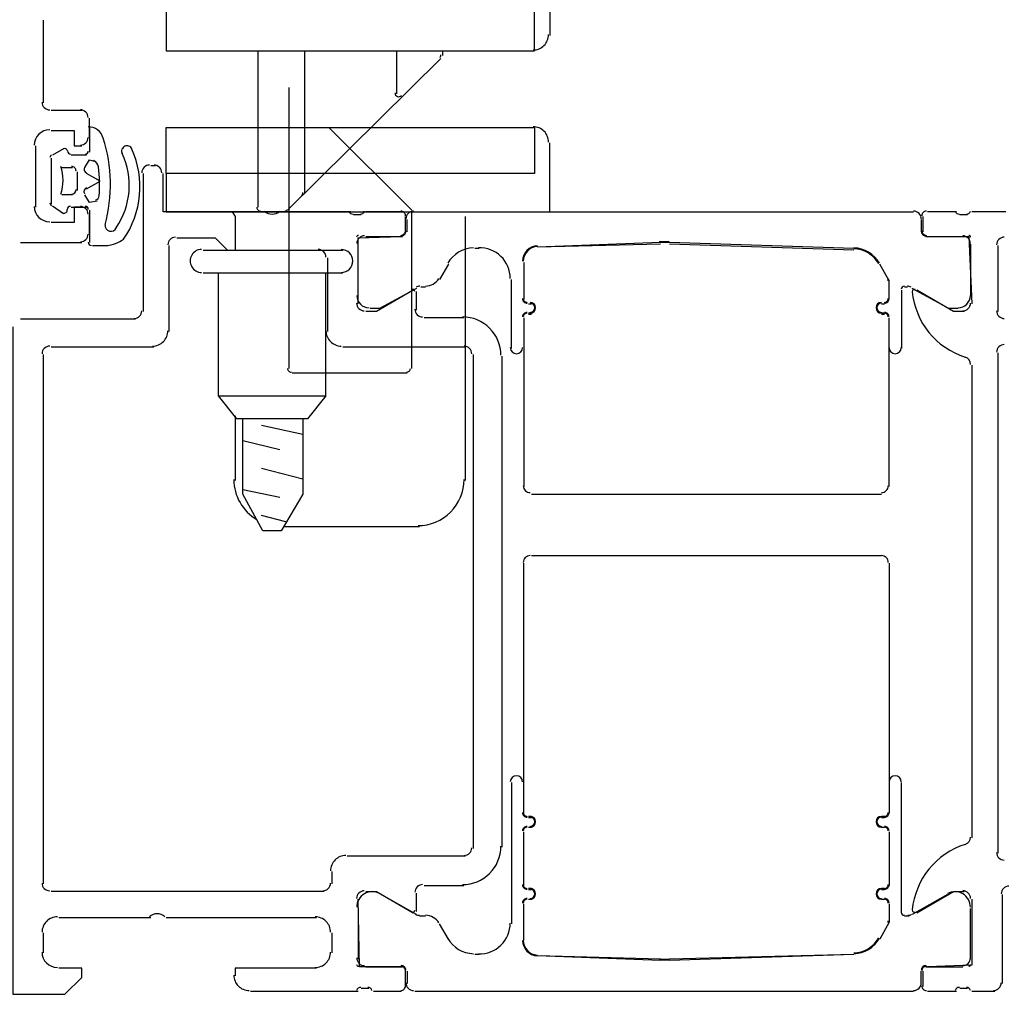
# Model space of a CAD drawing. Extents: x 2 to 87, y -108 to 11.
# Tile 338 of 352: x 49.7621 to 49.8262, y -12.3461 to -12.2826. Entities that reach past the tile are written whole.
import ezdxf

# ---------------------------------------------------------------- set-up
doc = ezdxf.new("R2010")
doc.units = 0
doc.header["$MEASUREMENT"] = 0
doc.layers.add('32', color=7, linetype='CONTINUOUS')
doc.layers.add('8', color=7, linetype='CONTINUOUS')

msp = doc.modelspace()

# ---------------------------------------------------------------- linework, layer by layer
at = {"layer": '32', "color": 62, "linetype": 'Continuous'}
for p, q in [((49.76359999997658, -12.28800000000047), (49.76359999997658, -12.28260000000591)), ((49.78659999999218, -12.2846000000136), (49.78659999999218, -12.28740000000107)), ((49.78959999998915, -12.2846000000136), (49.78959999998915, -12.28489999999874)), ((49.7894999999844, -12.28510000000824), (49.77949999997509, -12.29500000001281)), ((49.76609999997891, -12.28849999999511), (49.76410000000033, -12.28849999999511)), ((49.76659999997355, -12.29029999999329), (49.76659999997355, -12.28900000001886)), ((49.76659999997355, -12.28960000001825), (49.76659999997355, -12.29120000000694)), ((49.76309999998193, -12.29480000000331), (49.76309999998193, -12.29080000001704)), ((49.76489999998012, -12.29099999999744), (49.76419999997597, -12.29140000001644)), ((49.76410000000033, -12.29159999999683), (49.76410000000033, -12.29459999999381)), ((49.76639999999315, -12.29140000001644), (49.76539999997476, -12.29140000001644)), ((49.76479999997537, -12.29219999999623), (49.76549999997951, -12.29219999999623)), ((49.76579999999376, -12.29250000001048), (49.76579999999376, -12.29370000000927)), ((49.77089999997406, -12.29210000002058), (49.77059999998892, -12.29210000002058)), ((49.77009999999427, -12.29260000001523), (49.77009999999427, -12.30160000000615)), ((49.76549999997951, -12.29399999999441), (49.76479999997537, -12.29399999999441)), ((49.76419999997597, -12.29469999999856), (49.76489999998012, -12.2951999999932)), ((49.76539999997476, -12.29480000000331), (49.76639999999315, -12.29480000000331)), ((49.76659999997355, -12.29500000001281), (49.76659999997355, -12.29709999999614)), ((49.76659999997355, -12.29660000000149), (49.76659999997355, -12.29529999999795)), ((49.77939999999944, -12.29510000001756), (49.77779999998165, -12.29510000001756)), ((49.7835999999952, -12.29510000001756), (49.77909999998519, -12.29510000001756)), ((49.78429999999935, -12.29529999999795), (49.7837999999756, -12.29529999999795)), ((49.78689999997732, -12.29510000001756), (49.78459999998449, -12.29510000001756)), ((49.78719999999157, -12.29640000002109), (49.78719999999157, -12.2954000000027)), ((49.78729999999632, -12.29640000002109), (49.78729999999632, -12.2956000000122)), ((49.78779999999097, -12.29510000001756), (49.82029999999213, -12.29510000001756)), ((49.82079999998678, -12.2956000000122), (49.82079999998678, -12.29640000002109)), ((49.82089999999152, -12.2954000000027), (49.82089999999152, -12.29640000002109)), ((49.8230999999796, -12.29510000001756), (49.82119999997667, -12.29510000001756)), ((49.82379999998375, -12.29529999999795), (49.8232999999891, -12.29529999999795)), ((49.82629999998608, -12.29510000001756), (49.824099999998, -12.29510000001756)), ((49.78459999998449, -12.29670000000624), (49.78699999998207, -12.29670000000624)), ((49.82109999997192, -12.29670000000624), (49.8234999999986, -12.29670000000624)), ((49.76209999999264, -12.29709999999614), (49.76609999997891, -12.29709999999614)), ((49.76679999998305, -12.29730000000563), (49.76779999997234, -12.29730000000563)), ((49.77179999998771, -12.30290000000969), (49.77179999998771, -12.29730000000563)), ((49.78409999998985, -12.30060000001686), (49.78409999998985, -12.29720000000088)), ((49.79199999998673, -12.29750000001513), (49.79169999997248, -12.29750000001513)), ((49.80379999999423, -12.29709999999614), (49.7957999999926, -12.29740000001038)), ((49.80379999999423, -12.29720000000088), (49.7957999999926, -12.29740000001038)), ((49.81639999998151, -12.29750000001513), (49.80439999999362, -12.29709999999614)), ((49.81639999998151, -12.29760000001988), (49.80439999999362, -12.29720000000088)), ((49.82399999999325, -12.29720000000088), (49.82399999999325, -12.30060000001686)), ((49.82579999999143, -12.30160000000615), (49.82579999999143, -12.29730000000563)), ((49.78209999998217, -12.29810000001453), (49.78209999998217, -12.30290000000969)), ((49.78999999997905, -12.29850000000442), (49.78939999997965, -12.29949999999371)), ((49.79489999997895, -12.29839999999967), (49.79489999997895, -12.30079999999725)), ((49.79489999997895, -12.29839999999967), (49.79489999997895, -12.30079999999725)), ((49.79409999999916, -12.30400000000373), (49.79409999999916, -12.29949999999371)), ((49.78849999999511, -12.30000000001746), (49.78819999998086, -12.30000000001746)), ((49.81949999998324, -12.30019999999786), (49.81949999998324, -12.30400000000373)), ((49.81989999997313, -12.30000000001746), (49.81969999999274, -12.30000000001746)), ((49.78789999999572, -12.3015000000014), (49.78789999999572, -12.30030000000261)), ((49.7951999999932, -12.3011000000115), (49.7953999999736, -12.3011000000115)), ((49.7951999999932, -12.3011000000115), (49.7953999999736, -12.3011000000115)), ((49.8181999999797, -12.3011000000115), (49.8183999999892, -12.3011000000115)), ((49.8181999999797, -12.3011000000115), (49.8183999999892, -12.3011000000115)), ((49.76959999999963, -12.30210000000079), (49.76209999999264, -12.30210000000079)), ((49.79099999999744, -12.30199999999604), (49.78839999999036, -12.30199999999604)), ((49.79489999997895, -12.30199999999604), (49.79489999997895, -12.31299999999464)), ((49.79489999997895, -12.30199999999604), (49.79489999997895, -12.30400000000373)), ((49.7953999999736, -12.3017000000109), (49.7951999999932, -12.3017000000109)), ((49.7953999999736, -12.30180000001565), (49.7951999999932, -12.30180000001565)), ((49.8183999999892, -12.3017000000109), (49.8181999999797, -12.3017000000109)), ((49.8183999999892, -12.30180000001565), (49.8181999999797, -12.30180000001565)), ((49.81869999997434, -12.31299999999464), (49.81869999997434, -12.30199999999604)), ((49.81869999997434, -12.30400000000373), (49.81869999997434, -12.30199999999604)), ((49.76410000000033, -12.30389999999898), (49.77079999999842, -12.30389999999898)), ((49.78310000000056, -12.30389999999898), (49.79109999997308, -12.30389999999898)), ((49.76359999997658, -12.33890000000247), (49.76359999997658, -12.30439999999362)), ((49.79159999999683, -12.30439999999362), (49.79159999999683, -12.33660000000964)), ((49.79349999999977, -12.33650000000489), (49.79349999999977, -12.30449999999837)), ((49.82579999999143, -12.33689999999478), (49.82579999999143, -12.30430000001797)), ((49.824099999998, -12.30509999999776), (49.824099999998, -12.33590000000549)), ((49.7953999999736, -12.31350000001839), (49.8181999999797, -12.31350000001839)), ((49.7953999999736, -12.31750000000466), (49.8181999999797, -12.31750000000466)), ((49.79489999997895, -12.33430000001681), (49.79489999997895, -12.3179999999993)), ((49.81869999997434, -12.3179999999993), (49.81869999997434, -12.33430000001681)), ((49.79409999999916, -12.33230000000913), (49.79409999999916, -12.34150000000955)), ((49.79489999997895, -12.33430000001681), (49.79489999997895, -12.33230000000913)), ((49.81869999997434, -12.33230000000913), (49.81869999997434, -12.33430000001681)), ((49.81949999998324, -12.3408000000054), (49.81949999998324, -12.33230000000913)), ((49.7953999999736, -12.33449999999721), (49.7951999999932, -12.33449999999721)), ((49.7953999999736, -12.33460000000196), (49.7951999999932, -12.33460000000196)), ((49.8183999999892, -12.33449999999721), (49.8181999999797, -12.33449999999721)), ((49.8183999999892, -12.33460000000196), (49.8181999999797, -12.33460000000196)), ((49.7951999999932, -12.33520000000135), (49.7953999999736, -12.33520000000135)), ((49.7951999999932, -12.33520000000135), (49.7953999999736, -12.33520000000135)), ((49.8181999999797, -12.33520000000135), (49.8183999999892, -12.33520000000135)), ((49.8181999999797, -12.33520000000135), (49.8183999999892, -12.33520000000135)), ((49.79489999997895, -12.33900000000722), (49.79489999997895, -12.3355000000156)), ((49.79489999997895, -12.33900000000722), (49.79489999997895, -12.3355000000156)), ((49.81869999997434, -12.3355000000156), (49.81869999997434, -12.33900000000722)), ((49.81869999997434, -12.3355000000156), (49.81869999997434, -12.33900000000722)), ((49.78239999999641, -12.33809999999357), (49.78239999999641, -12.33890000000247)), ((49.78839999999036, -12.33900000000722), (49.79099999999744, -12.33900000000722)), ((49.7953999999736, -12.33920000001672), (49.7951999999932, -12.33920000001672)), ((49.7953999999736, -12.33930000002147), (49.7951999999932, -12.33930000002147)), ((49.8183999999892, -12.33920000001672), (49.8181999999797, -12.33920000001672)), ((49.8183999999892, -12.33930000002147), (49.8181999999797, -12.33930000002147)), ((49.78189999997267, -12.33939999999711), (49.76410000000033, -12.33939999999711)), ((49.78789999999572, -12.34090000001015), (49.78559999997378, -12.33960000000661)), ((49.78789999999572, -12.34070000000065), (49.78789999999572, -12.33950000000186)), ((49.7951999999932, -12.33990000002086), (49.7953999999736, -12.33990000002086)), ((49.7951999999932, -12.33990000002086), (49.7953999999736, -12.33990000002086)), ((49.8181999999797, -12.33990000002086), (49.8183999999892, -12.33990000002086)), ((49.8181999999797, -12.33990000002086), (49.8183999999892, -12.33990000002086)), ((49.82249999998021, -12.33960000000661), (49.82019999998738, -12.34090000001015)), ((49.82609999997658, -12.34540000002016), (49.82609999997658, -12.33960000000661)), ((49.78409999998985, -12.34050000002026), (49.78409999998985, -12.34380000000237)), ((49.79489999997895, -12.34260000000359), (49.79489999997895, -12.34020000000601)), ((49.79489999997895, -12.34260000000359), (49.79489999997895, -12.34020000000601)), ((49.82399999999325, -12.34380000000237), (49.82399999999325, -12.34050000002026)), ((49.76459999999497, -12.34110000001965), (49.77059999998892, -12.34110000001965)), ((49.77159999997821, -12.34110000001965), (49.78139999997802, -12.34110000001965)), ((49.78849999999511, -12.3410000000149), (49.78809999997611, -12.3410000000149)), ((49.81999999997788, -12.3410000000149), (49.81969999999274, -12.3410000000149)), ((49.78999999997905, -12.34249999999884), (49.78939999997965, -12.34150000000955)), ((49.76359999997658, -12.34340000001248), (49.76359999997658, -12.34210000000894)), ((49.78239999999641, -12.34210000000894), (49.78239999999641, -12.34340000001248)), ((49.79199999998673, -12.34350000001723), (49.79169999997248, -12.34350000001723)), ((49.80379999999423, -12.34380000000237), (49.7957999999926, -12.34360000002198)), ((49.80379999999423, -12.34390000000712), (49.7957999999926, -12.34360000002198)), ((49.81639999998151, -12.34350000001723), (49.80439999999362, -12.34380000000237)), ((49.81639999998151, -12.34350000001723), (49.80439999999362, -12.34390000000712)), ((49.78459999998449, -12.34429999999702), (49.78699999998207, -12.34429999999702)), ((49.82109999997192, -12.34429999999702), (49.8234999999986, -12.34429999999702)), ((49.78719999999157, -12.34560000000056), (49.78719999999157, -12.34460000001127)), ((49.78729999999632, -12.34460000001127), (49.78729999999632, -12.34540000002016)), ((49.82079999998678, -12.34540000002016), (49.82079999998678, -12.34460000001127)), ((49.82089999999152, -12.34460000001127), (49.82089999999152, -12.34560000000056)), ((49.78429999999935, -12.34570000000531), (49.78479999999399, -12.34570000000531)), ((49.8232999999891, -12.34570000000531), (49.82379999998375, -12.34570000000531)), ((49.77709999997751, -12.34590000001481), (49.78409999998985, -12.34590000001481)), ((49.78509999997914, -12.34590000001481), (49.78689999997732, -12.34590000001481)), ((49.78779999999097, -12.34590000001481), (49.82029999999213, -12.34590000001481)), ((49.82119999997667, -12.34590000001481), (49.8230999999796, -12.34590000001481)), ((49.824099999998, -12.34590000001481), (49.82559999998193, -12.34590000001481))]:
    msp.add_line(p, q, dxfattribs=at)
for points in [[(49.7955999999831, -12.2846000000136), (49.7955999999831, -12.28160000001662), (49.77159999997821, -12.28160000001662), (49.77159999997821, -12.2791000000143), (49.79659999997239, -12.2791000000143), (49.79659999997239, -12.2835999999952)], [(49.77759999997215, -12.29480000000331), (49.77759999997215, -12.28960000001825), (49.77759999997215, -12.2846000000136)], [(49.78059999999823, -12.2846000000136), (49.78059999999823, -12.28960000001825), (49.78059999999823, -12.29390000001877)], [(49.76410000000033, -12.28979999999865), (49.76559999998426, -12.28979999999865), (49.76559999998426, -12.29080000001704), (49.76609999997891, -12.29080000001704)], [(49.76629999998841, -12.29219999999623), (49.76659999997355, -12.29170000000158), (49.7668999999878, -12.29180000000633)], [(49.76639999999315, -12.29360000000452), (49.76729999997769, -12.29310000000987), (49.76639999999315, -12.29260000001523)], [(49.7780999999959, -12.29510000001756), (49.77139999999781, -12.29510000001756), (49.77139999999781, -12.29260000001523)], [(49.7670999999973, -12.29440000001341), (49.76659999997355, -12.29450000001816), (49.76629999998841, -12.29399999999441)], [(49.76609999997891, -12.29480000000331), (49.76559999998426, -12.29480000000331), (49.76559999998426, -12.2958000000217), (49.76410000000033, -12.2958000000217)], [(49.77229999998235, -12.29680000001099), (49.77479999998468, -12.29680000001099), (49.77559999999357, -12.29760000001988), (49.78159999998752, -12.29760000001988)], [(49.78409999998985, -12.3011000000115), (49.78409999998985, -12.29680000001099), (49.78689999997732, -12.29670000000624)], [(49.82119999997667, -12.29670000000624), (49.8238999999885, -12.29670000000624), (49.824099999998, -12.3011000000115)], [(49.81869999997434, -12.30079999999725), (49.81869999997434, -12.29959999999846), (49.81809999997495, -12.29850000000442)], [(49.81869999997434, -12.30079999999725), (49.81869999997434, -12.29959999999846), (49.81809999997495, -12.29850000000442)], [(49.78769999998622, -12.30019999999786), (49.78529999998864, -12.30160000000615), (49.78459999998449, -12.30160000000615)], [(49.78789999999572, -12.30009999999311), (49.78549999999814, -12.30139999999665), (49.78489999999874, -12.30139999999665)], [(49.82319999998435, -12.30139999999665), (49.82259999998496, -12.30139999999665), (49.82019999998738, -12.30009999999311)], [(49.82359999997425, -12.30160000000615), (49.82289999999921, -12.30160000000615), (49.82049999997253, -12.30019999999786)], [(49.761599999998, -12.30259999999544), (49.761599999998, -12.3460999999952), (49.76499999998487, -12.3460999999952), (49.76609999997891, -12.34500000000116), (49.76609999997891, -12.34440000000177), (49.76459999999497, -12.34440000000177)], [(49.79109999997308, -12.33710000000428), (49.78789999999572, -12.33710000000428), (49.7833999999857, -12.33710000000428)], [(49.78689999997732, -12.34429999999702), (49.7841999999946, -12.34429999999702), (49.78409999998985, -12.33990000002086)], [(49.78459999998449, -12.33939999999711), (49.78529999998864, -12.33939999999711), (49.78769999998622, -12.3408000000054)], [(49.82049999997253, -12.3408000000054), (49.82289999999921, -12.33939999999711), (49.82359999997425, -12.33939999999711)], [(49.824099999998, -12.33990000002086), (49.824099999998, -12.34420000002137), (49.82119999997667, -12.34429999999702)], [(49.81869999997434, -12.34020000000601), (49.81869999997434, -12.3414000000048), (49.81809999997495, -12.34249999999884)], [(49.81869999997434, -12.34020000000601), (49.81869999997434, -12.3414000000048), (49.81809999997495, -12.34249999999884)], [(49.78139999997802, -12.34440000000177), (49.77609999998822, -12.34440000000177), (49.77609999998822, -12.34489999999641)]]:
    msp.add_lwpolyline(points, dxfattribs=at)
msp.add_lwpolyline([(49.77159999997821, -12.28160000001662), (49.77159999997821, -12.2846000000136), (49.7955999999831, -12.2846000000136), (49.7955999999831, -12.28160000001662)], close=True, dxfattribs=at)
for centre, radius, start, end in [((49.79550762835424, -12.28355138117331), 0.0009999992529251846, 270.0000166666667, 0.0001027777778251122), ((49.78925762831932, -12.28484748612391), 0.0002500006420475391, 315.0002194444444, 0.000138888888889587), ((49.78675763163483, -12.28734748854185), 0.0002500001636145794, 180.0000083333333, 315.0000666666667), ((49.76400763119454, -12.28795138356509), 0.0005000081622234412, 180.0009361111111, 269.9990666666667), ((49.76600763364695, -12.28895138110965), 0.0004999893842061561, 359.9987833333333, 90.00121666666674), ((49.76400763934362, -12.29075141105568), 0.00100001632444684, 90.00093611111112, 179.9990666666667), ((49.76652789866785, -12.29056730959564), 0.001006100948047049, 15.87076388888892, 90.3882555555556), ((49.76600761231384, -12.29025138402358), 0.0005000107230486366, 270.0012277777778, 359.9987694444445), ((49.75796623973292, -12.29332375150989), 0.01000000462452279, 344.8052, 17.6473638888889), ((49.76496835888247, -12.29117166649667), 0.0002022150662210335, 10.67093055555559, 116.1989666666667), ((49.76536973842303, -12.29113154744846), 0.0002026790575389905, 180.7563027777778, 269.5314611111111), ((49.76632310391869, -12.29113625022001), 0.0001979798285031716, 269.4154333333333, 0.2996722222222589), ((49.76904225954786, -12.29114535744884), 0.0003508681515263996, 114.1202805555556, 205.7330111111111), ((49.76386376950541, -12.29346401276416), 0.006024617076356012, 325.3497388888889, 24.02640833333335), ((49.76904225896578, -12.29114535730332), 0.0003508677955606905, 22.50747222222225, 114.1202027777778), ((49.7642207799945, -12.29156158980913), 0.0001947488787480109, 115.77295, 181.3605055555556), ((49.76669189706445, -12.29223069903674), 0.0005000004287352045, 6.888666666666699, 69.67373055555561), ((49.764285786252, -12.29338307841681), 0.00490570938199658, 325.7934111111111, 25.15653611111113), ((49.76226465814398, -12.29304421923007), 0.002620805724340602, 339.9155444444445, 20.0844527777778), ((49.76542608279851, -12.29244420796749), 0.00030000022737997, 0.0002333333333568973, 90.00110277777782), ((49.76654369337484, -12.29230511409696), 0.0003000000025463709, 155.3846416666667, 240.7366527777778), ((49.75761016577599, -12.29332788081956), 0.009647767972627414, 355.6724805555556, 6.888630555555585), ((49.7705075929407, -12.2925513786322), 0.0004999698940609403, 89.99655000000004, 180.0070027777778), ((49.77080762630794, -12.29255137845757), 0.0004999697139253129, 359.9965277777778, 90.00874166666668), ((49.76542608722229, -12.29364420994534), 0.0002999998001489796, 270.0005361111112, 0.0002305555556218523), ((49.76654311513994, -12.29378363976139), 0.0003000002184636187, 119.263275, 205.2538555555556), ((49.76693128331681, -12.29403324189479), 0.000299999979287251, 283.7490083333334, 355.6725694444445), ((49.780257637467, -12.29384749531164), 0.0002500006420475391, 315.0002194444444, 0.000138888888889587), ((49.76400768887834, -12.29475132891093), 0.00100006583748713, 180.0037722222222, 269.9962277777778), ((49.76422046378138, -12.29452440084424), 0.0001943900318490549, 179.3559388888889, 240.2801388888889), ((49.76495437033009, -12.29498158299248), 0.0002037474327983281, 239.5399277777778, 11.42985833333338), ((49.76535316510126, -12.29494130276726), 0.0001990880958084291, 89.73841666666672, 179.972363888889), ((49.76600765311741, -12.29525136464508), 0.0004999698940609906, 359.99655, 90.00700277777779), ((49.76632429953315, -12.29493997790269), 0.0001977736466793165, 359.9313833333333, 90.64416944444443), ((49.77775763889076, -12.29480105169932), 0.0002499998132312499, 180.0000166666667, 270.0001027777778), ((49.77850759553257, -12.29452645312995), 0.0007249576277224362, 226.3948111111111, 313.6051916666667), ((49.7793040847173, -12.2948010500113), 0.0002499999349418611, 270.0003722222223, 315.0002916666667), ((49.78377515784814, -12.29497256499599), 0.0002788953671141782, 196.419925, 271.1645416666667), ((49.78424008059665, -12.29497253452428), 0.0002789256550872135, 268.8371472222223, 343.5753861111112), ((49.78688727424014, -12.29535140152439), 0.0002999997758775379, 359.9999583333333, 90.00004444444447), ((49.78771759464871, -12.29555143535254), 0.0004999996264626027, 89.99995833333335, 180.0000444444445), ((49.82029762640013, -12.29555143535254), 0.000499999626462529, 359.9999583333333, 90.00004444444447), ((49.82112762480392, -12.29535143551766), 0.0002999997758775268, 89.99995833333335, 180.0000444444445), ((49.82327517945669, -12.29497256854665), 0.0002789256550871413, 196.4246111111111, 271.16285), ((49.82374010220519, -12.29497259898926), 0.0002788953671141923, 268.8354583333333, 343.580075), ((49.76799559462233, -12.29598427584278), 0.0003810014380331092, 174.0481388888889, 335.7166111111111), ((49.78688727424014, -12.29633137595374), 0.0002999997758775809, 269.9999583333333, 4.444444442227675e-05), ((49.82112762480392, -12.29633140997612), 0.0002999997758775, 179.9999583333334, 270.0000444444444), ((49.76600759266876, -12.29655136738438), 0.0005000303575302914, 270.0034777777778, 359.9965222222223), ((49.76755932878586, -12.29511699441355), 0.002174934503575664, 274.5028777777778, 305.4200611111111), ((49.77220763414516, -12.29725144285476), 0.0005000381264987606, 90.00356666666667, 179.9956305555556), ((49.78412727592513, -12.29675137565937), 0.0001199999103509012, 89.99995833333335, 180.0000444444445), ((49.78451761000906, -12.29716143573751), 0.0004999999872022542, 89.9920916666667, 180.0000027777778), ((49.78691759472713, -12.29636176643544), 0.000300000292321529, 269.9920333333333, 359.9999444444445), ((49.82109762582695, -12.2963617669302), 0.0002999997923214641, 179.9999611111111, 270.0078722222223), ((49.82349761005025, -12.29716143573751), 0.0004999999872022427, 359.9999972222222, 90.00790833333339), ((49.82388762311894, -12.29675140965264), 0.0001199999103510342, 359.9999583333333, 90.00004444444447), ((49.82620760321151, -12.29725138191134), 0.0004999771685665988, 89.99646666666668, 180.0026166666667), ((49.76672045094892, -12.29708687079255), 0.0001983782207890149, 180.1002055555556, 271.0493666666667), ((49.78150728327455, -12.29805140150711), 0.0004999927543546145, 359.9938972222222, 90.00083055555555), ((49.7916750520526, -12.29945052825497), 0.001999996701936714, 91.72294722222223, 150.0000611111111), ((49.79201760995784, -12.29943929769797), 0.002000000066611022, 360, 91.87960833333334), ((49.79581761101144, -12.29831405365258), 0.001000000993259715, 91.87963611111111, 179.9999472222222), ((49.79581761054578, -12.2983140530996), 0.0009500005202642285, 91.87966944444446, 179.9999805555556), ((49.80404761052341, -12.30705142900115), 0.009999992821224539, 88.12037500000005, 91.87962777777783), ((49.80404760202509, -12.30705168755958), 0.009950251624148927, 88.12037500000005, 91.87962777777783), ((49.81634016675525, -12.2994505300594), 0.001949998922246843, 29.99996111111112, 88.27900833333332), ((49.81634016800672, -12.29945052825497), 0.00199999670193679, 29.99993888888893, 88.27705277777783), ((49.78849910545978, -12.29894143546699), 0.001000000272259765, 270.0000333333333, 329.9999916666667), ((49.81849760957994, -12.29958733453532), 0.0001500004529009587, 359.9999222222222, 29.99981111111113), ((49.81849760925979, -12.29958733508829), 0.0002000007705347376, 0.0001000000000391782, 29.99998888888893), ((49.78766847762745, -12.30029011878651), 0.0001390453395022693, 3.394541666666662, 114.0558472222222), ((49.7881225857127, -12.30044143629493), 0.0005000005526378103, 89.99996388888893, 118.9999472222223), ((49.81969760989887, -12.30014143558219), 0.0001999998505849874, 89.99995833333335, 180.0000444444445), ((49.81989263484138, -12.30044143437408), 0.0004999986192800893, 60.99999444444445, 89.9999777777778), ((49.82034641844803, -12.30029014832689), 0.000139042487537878, 65.94228333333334, 185.6315666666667), ((49.78481760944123, -12.30055143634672), 0.0007999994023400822, 179.9999583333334, 270.0000444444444), ((49.79511760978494, -12.30075143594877), 0.00029999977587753, 179.9999583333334, 270.0000444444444), ((49.79511760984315, -12.30075143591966), 0.0002499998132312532, 179.9999583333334, 270.0000444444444), ((49.81839761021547, -12.30075143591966), 0.0002499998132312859, 269.9999583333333, 4.444444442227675e-05), ((49.81839761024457, -12.30075143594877), 0.0002999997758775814, 269.9999583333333, 4.444444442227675e-05), ((49.82518391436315, -12.29981312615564), 0.00500000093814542, 185.6316888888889, 252.2549527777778), ((49.82319761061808, -12.30055143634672), 0.0007999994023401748, 269.9999583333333, 4.444444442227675e-05), ((49.7845072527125, -12.30105141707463), 0.0004999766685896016, 179.996525, 270.002675), ((49.78830716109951, -12.30145151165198), 0.0004998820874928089, 179.9864861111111, 269.9951777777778), ((49.79531761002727, -12.30135143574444), 0.0003500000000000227, 270, 90), ((49.79531761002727, -12.30135143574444), 0.0003000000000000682, 270, 90), ((49.81819761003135, -12.30135143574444), 0.0003499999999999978, 90, 270), ((49.81819761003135, -12.30135143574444), 0.0002999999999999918, 90, 270), ((49.82350763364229, -12.30105143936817), 0.0004999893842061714, 269.9987833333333, 0.001216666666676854), ((49.76950762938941, -12.30155140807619), 0.0004999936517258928, 269.9992722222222, 0.000727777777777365), ((49.79090759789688, -12.30445139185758), 0.002499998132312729, 359.9999583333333, 90.00004444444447), ((49.79511760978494, -12.3019514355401), 0.0002999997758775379, 89.99995833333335, 180.0000444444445), ((49.79511760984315, -12.3019514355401), 0.0002499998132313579, 89.99995833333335, 180.0000444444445), ((49.81839761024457, -12.3019514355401), 0.0002999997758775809, 359.9999583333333, 90.00004444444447), ((49.81839761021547, -12.3019514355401), 0.0002499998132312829, 359.9999583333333, 90.00004444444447), ((49.82620762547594, -12.30155140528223), 0.0004999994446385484, 179.9982166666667, 270.0000638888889), ((49.77070761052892, -12.3028514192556), 0.0009999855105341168, 269.9991694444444, 0.000427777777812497), ((49.78300727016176, -12.30285141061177), 0.0009999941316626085, 179.9996638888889, 270.0003361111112), ((49.76400762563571, -12.30435141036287), 0.000500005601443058, 90.00064166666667, 179.9993583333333), ((49.79100756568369, -12.30435143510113), 0.0005000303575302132, 0.003477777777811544, 89.9965222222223), ((49.79441761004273, -12.30395143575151), 0.0003999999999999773, 180, 360), ((49.81909761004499, -12.30395143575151), 0.0003999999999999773, 180, 360), ((49.82620762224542, -12.30425140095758), 0.0004999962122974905, 89.99956666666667, 180.0004361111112), ((49.82350760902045, -12.30505146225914), 0.0005000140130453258, 0.005213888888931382, 72.2549833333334), ((49.79531760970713, -12.31295143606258), 0.0004499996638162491, 179.9999583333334, 270.0000444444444), ((49.81819761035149, -12.31295143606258), 0.0004499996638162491, 269.9999583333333, 4.444444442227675e-05), ((49.79531760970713, -12.31795139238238), 0.000449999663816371, 89.99995833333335, 180.0000444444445), ((49.81819761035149, -12.31795139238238), 0.0004499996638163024, 359.9999583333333, 90.00004444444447), ((49.79441761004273, -12.33225139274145), 0.0003999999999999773, 360, 180), ((49.81909761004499, -12.33225139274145), 0.0003999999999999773, 360, 180), ((49.79511760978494, -12.33425139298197), 0.0002999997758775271, 179.9999583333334, 270.0000444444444), ((49.79511760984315, -12.33425139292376), 0.0002499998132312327, 179.9999583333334, 270.0000444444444), ((49.79531761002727, -12.33485139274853), 0.0003500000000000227, 270, 90), ((49.79531761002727, -12.33485139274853), 0.0002999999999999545, 270, 90), ((49.81819761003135, -12.33485139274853), 0.0003500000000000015, 90, 270), ((49.81819761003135, -12.33485139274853), 0.0003000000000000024, 90, 270), ((49.81839761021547, -12.33425139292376), 0.0002499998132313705, 269.9999583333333, 4.444444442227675e-05), ((49.81839761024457, -12.33425139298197), 0.0002999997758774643, 269.9999583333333, 4.444444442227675e-05), ((49.79511760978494, -12.3354513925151), 0.0002999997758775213, 89.99995833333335, 180.0000444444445), ((49.79511760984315, -12.3354513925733), 0.0002499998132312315, 89.99995833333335, 180.0000444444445), ((49.81839761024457, -12.3354513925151), 0.0002999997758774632, 359.9999583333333, 90.00004444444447), ((49.81839761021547, -12.3354513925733), 0.0002499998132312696, 359.9999583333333, 90.00004444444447), ((49.82350760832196, -12.3358513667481), 0.0005000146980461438, 287.745075, 359.9948444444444), ((49.79090759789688, -12.33645141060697), 0.002499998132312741, 269.9999583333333, 4.444444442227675e-05), ((49.7910075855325, -12.33655137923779), 0.0005000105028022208, 270.0046416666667, 359.9978805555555), ((49.82518391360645, -12.3410897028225), 0.005000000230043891, 107.7450416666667, 174.3683055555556), ((49.78330727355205, -12.33805141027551), 0.0009999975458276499, 89.99985833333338, 180.0001388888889), ((49.82620762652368, -12.33685139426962), 0.0005000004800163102, 180.0000555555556, 269.9999444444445), ((49.76400761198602, -12.33885141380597), 0.0004999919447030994, 179.9990777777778, 270.000925), ((49.78180727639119, -12.33885140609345), 0.0004999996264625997, 269.9999583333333, 4.444444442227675e-05), ((49.78830727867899, -12.33945140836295), 0.0004999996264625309, 89.99995833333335, 180.0000444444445), ((49.79511760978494, -12.33895139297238), 0.0002999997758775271, 179.9999583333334, 270.0000444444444), ((49.79511760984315, -12.33895139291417), 0.0002499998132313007, 179.9999583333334, 270.0000444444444), ((49.79531761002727, -12.33955139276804), 0.0003500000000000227, 270, 90), ((49.79531761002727, -12.33955139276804), 0.0002999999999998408, 270, 90), ((49.81819761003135, -12.33955139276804), 0.0003500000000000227, 90, 270), ((49.81819761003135, -12.33955139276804), 0.0003000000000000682, 90, 270), ((49.81839761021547, -12.33895139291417), 0.0002499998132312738, 269.9999583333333, 4.444444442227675e-05), ((49.81839761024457, -12.33895139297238), 0.0002999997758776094, 269.9999583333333, 4.444444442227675e-05), ((49.82650762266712, -12.33955139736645), 0.0004999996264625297, 89.99995833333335, 180.0000444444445), ((49.78450726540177, -12.33985139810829), 0.0004999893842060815, 89.99878333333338, 180.0012166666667), ((49.78501755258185, -12.34040435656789), 0.00100000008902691, 60.00003888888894, 180.6805277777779), ((49.79511760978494, -12.3401513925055), 0.0002999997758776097, 89.99995833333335, 180.0000444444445), ((49.79511760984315, -12.34015139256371), 0.0002499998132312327, 89.99995833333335, 180.0000444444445), ((49.81839761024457, -12.3401513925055), 0.0002999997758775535, 359.9999583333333, 90.00004444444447), ((49.81839761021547, -12.34015139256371), 0.0002499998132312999, 359.9999583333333, 90.00004444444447), ((49.82299769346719, -12.34040435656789), 0.001000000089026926, 359.3194722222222, 119.9999611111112), ((49.82350763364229, -12.33985139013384), 0.0004999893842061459, 359.9987833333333, 90.00121666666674), ((49.7876684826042, -12.34061269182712), 0.0001390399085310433, 245.9409166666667, 356.6086916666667), ((49.82034641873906, -12.34061268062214), 0.0001390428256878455, 174.3682416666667, 294.0575250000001), ((49.76450761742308, -12.34205138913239), 0.0009999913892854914, 89.99910555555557, 180.0009527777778), ((49.77100761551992, -12.34157635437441), 0.0007249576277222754, 46.39481111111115, 133.6051916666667), ((49.78130728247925, -12.34205139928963), 0.000999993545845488, 8.888888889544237e-05, 90.00036944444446), ((49.78809902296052, -12.34045139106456), 0.0005000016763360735, 240.0001194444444, 270.0000083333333), ((49.78849910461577, -12.34195139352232), 0.001000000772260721, 29.99995833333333, 89.99991666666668), ((49.81969760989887, -12.34075139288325), 0.0001999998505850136, 179.9999583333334, 270.0000444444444), ((49.81991622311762, -12.34045139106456), 0.0005000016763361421, 269.9999916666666, 299.9998805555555), ((49.79201760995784, -12.34146353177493), 0.002000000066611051, 268.1203916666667, 5.088887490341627e-14), ((49.81849760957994, -12.34131549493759), 0.0001500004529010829, 330.0001916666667, 8.055555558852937e-05), ((49.81849760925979, -12.34131549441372), 0.0002000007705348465, 330.0000138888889, 359.9999027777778), ((49.79167505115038, -12.34145230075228), 0.001999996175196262, 209.9999638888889, 268.2770777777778), ((49.81634016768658, -12.34145229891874), 0.001949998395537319, 271.7209666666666, 330.0000138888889), ((49.81634016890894, -12.34145230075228), 0.001999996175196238, 271.7229222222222, 330.0000361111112), ((49.79581761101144, -12.34258877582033), 0.001000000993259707, 180.0000527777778, 268.1203638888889), ((49.79581761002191, -12.34258877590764), 0.0009500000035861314, 180.00005, 268.1203611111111), ((49.76450763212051, -12.34335139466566), 0.001000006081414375, 180.0003472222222, 269.99965), ((49.78130728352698, -12.34335140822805), 0.000999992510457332, 269.9991694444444, 0.000427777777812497), ((49.78451761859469, -12.34373139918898), 0.0004999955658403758, 179.9997222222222, 270.0003944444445), ((49.8040476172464, -12.33385114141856), 0.009950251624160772, 268.1202861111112, 271.8795388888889), ((49.82349762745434, -12.34373139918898), 0.0004999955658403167, 269.9996055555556, 0.0002777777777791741), ((49.78412727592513, -12.34415142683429), 0.0001199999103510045, 179.9999583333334, 270.0000444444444), ((49.78688727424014, -12.34457142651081), 0.0002999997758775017, 359.9999583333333, 90.00004444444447), ((49.78691762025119, -12.3445310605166), 0.000299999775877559, 359.9999583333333, 90.00004444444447), ((49.80404761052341, -12.33385140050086), 0.009999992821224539, 268.120375, 271.8796277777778), ((49.82109762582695, -12.3445310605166), 0.0002999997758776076, 89.99995833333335, 180.0000444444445), ((49.82112762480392, -12.34457141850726), 0.0002999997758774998, 89.99995833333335, 180.0000444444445), ((49.82388762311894, -12.34415141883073), 0.0001199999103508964, 269.9999583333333, 4.444444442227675e-05), ((49.77700758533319, -12.34485142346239), 0.0009999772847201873, 179.9986972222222, 270.0034777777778), ((49.78427479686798, -12.34593023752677), 0.0002788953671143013, 88.83545833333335, 163.580075), ((49.78473971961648, -12.34593026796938), 0.0002789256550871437, 16.42461111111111, 91.16284999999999), ((49.78688727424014, -12.34555140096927), 0.000299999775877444, 269.9999583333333, 4.444444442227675e-05), ((49.78771761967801, -12.34535139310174), 0.0004999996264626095, 179.9999583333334, 270.0000444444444), ((49.82029762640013, -12.34535139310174), 0.0004999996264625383, 269.9999583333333, 4.444444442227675e-05), ((49.82112762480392, -12.34555139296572), 0.000299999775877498, 179.9999583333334, 270.0000444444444), ((49.82327517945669, -12.34593025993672), 0.0002789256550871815, 88.83714722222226, 163.5753861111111), ((49.82374010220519, -12.34593022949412), 0.0002788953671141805, 16.41992500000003, 91.1645416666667), ((49.82550762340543, -12.34535139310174), 0.0004999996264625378, 269.9999583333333, 4.444444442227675e-05)]:
    msp.add_arc(centre, radius, start, end, dxfattribs=at)
at = {"layer": '8', "color": 62, "linetype": 'Continuous'}
for p, q in [((49.77959999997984, -12.28700000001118), (49.77959999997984, -12.30530000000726)), ((49.78219999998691, -12.28960000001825), (49.78759999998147, -12.29500000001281)), ((49.78759999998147, -12.30530000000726), (49.78759999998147, -12.29510000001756)), ((49.79109999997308, -12.31260000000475), (49.79109999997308, -12.2954000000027)), ((49.77399999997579, -12.29760000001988), (49.78310000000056, -12.29760000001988)), ((49.78310000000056, -12.29910000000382), (49.77399999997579, -12.29910000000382)), ((49.77499999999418, -12.30710000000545), (49.77499999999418, -12.29910000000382)), ((49.77979999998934, -12.30560000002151), (49.78729999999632, -12.30560000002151)), ((49.77609999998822, -12.30840000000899), (49.77609999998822, -12.31260000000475)), ((49.77779999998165, -12.30900000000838), (49.78049999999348, -12.30960000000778)), ((49.77659999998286, -12.30999999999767), (49.77899999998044, -12.31059999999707)), ((49.77779999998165, -12.31179999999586), (49.78049999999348, -12.3125)), ((49.77659999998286, -12.31320000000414), (49.77899999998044, -12.31369999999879)), ((49.77939999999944, -12.31530000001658), (49.77779999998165, -12.31489999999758)), ((49.77929999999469, -12.31560000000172), (49.78809999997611, -12.31560000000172))]:
    msp.add_line(p, q, dxfattribs=at)
msp.add_lwpolyline([(49.77159999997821, -12.29260000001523), (49.77159999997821, -12.28960000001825), (49.7955999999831, -12.28960000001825), (49.7955999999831, -12.29260000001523)], close=True, dxfattribs=at)
for points in [[(49.7955999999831, -12.28960000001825), (49.7955999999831, -12.29260000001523), (49.77159999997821, -12.29260000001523), (49.77159999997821, -12.29510000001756), (49.79659999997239, -12.29510000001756), (49.79659999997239, -12.29060000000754)], [(49.77589999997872, -12.29510000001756), (49.77609999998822, -12.2954000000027), (49.77609999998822, -12.29760000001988)], [(49.78199999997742, -12.30710000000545), (49.78079999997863, -12.30860000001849), (49.77619999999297, -12.30860000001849), (49.77499999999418, -12.30710000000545), (49.78199999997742, -12.30710000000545), (49.78199999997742, -12.29910000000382)], [(49.78049999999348, -12.30860000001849), (49.78049999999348, -12.31350000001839), (49.77909999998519, -12.31590000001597), (49.7778999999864, -12.31590000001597), (49.77659999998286, -12.31350000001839), (49.77659999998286, -12.30860000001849)]]:
    msp.add_lwpolyline(points, dxfattribs=at)
for centre, radius, start, end in [((49.79550763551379, -12.29055102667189), 0.0009999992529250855, 1.666666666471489e-05, 90.00010277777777), ((49.77391050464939, -12.29830059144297), 0.0007495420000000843, 90.00005833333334, 270.0000583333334), ((49.78300474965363, -12.29830058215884), 0.0007495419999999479, 270.0000583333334, 90.00005833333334), ((49.77975764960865, -12.30530139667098), 0.000249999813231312, 180.0000166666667, 270.0001027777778), ((49.78725764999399, -12.30530138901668), 0.0002499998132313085, 270.0000166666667, 0.0001027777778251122), ((49.77900765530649, -12.31255104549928), 0.002999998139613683, 180.0000333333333, 240.1019777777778), ((49.78800765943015, -12.312551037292), 0.002999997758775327, 270.0000166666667, 0.0001027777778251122)]:
    msp.add_arc(centre, radius, start, end, dxfattribs=at)

doc.saveas('drawing.dxf')
